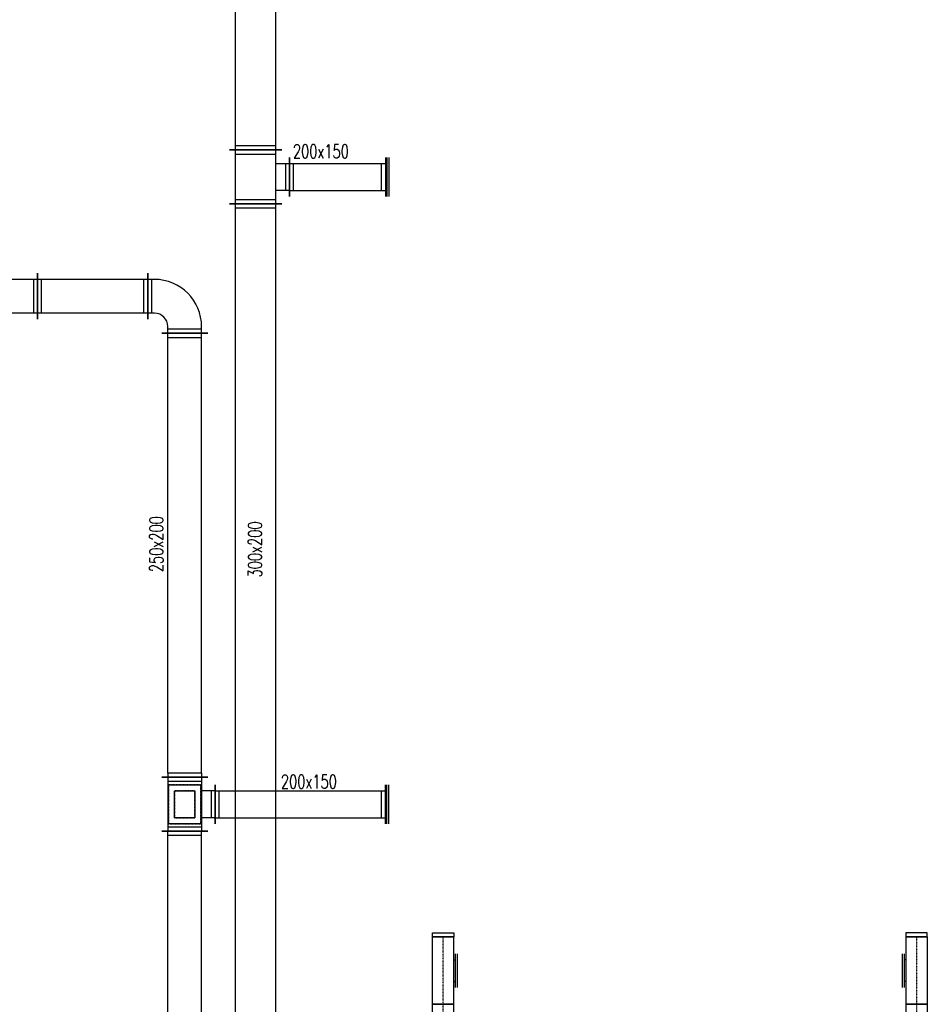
# Model space of a CAD drawing. Extents: x -7228 to 74941, y -112898 to 85621.
# Tile 568 of 635: x 24330 to 25003, y 83533 to 84264. Entities that reach past the tile are written whole.
import ezdxf

# ---------------------------------------------------------------- set-up
doc = ezdxf.new("R2010")
doc.units = 0
doc.linetypes.add('DASHDOT', pattern=[1, 0.5, -0.25, 0, -0.25])
doc.linetypes.add('DASHED', pattern=[0.75, 0.5, -0.25])
doc.layers.get('0').update_dxf_attribs({"color": 101, "linetype": 'CONTINUOUS'})
for name, color, linetype in [('E35', 6, 'CONTINUOUS'), ('FLUID-N1', 7, 'CONTINUOUS'), ('FLUID-N1-SYM', 7, 'CONTINUOUS'), ('FLUID-N3', 7, 'CONTINUOUS'), ('FLUID-W1', 7, 'CONTINUOUS'), ('FLUID-W1-SYM', 7, 'CONTINUOUS'), ('FLUID-W3', 7, 'CONTINUOUS'), ('m-went-opis', 86, 'CONTINUOUS')]:
    doc.layers.add(name, color=color, linetype=linetype)
doc.styles.add('tab-bud$0$ROMANS', font='romans', dxfattribs={"width": 0.7})

# ---------------------------------------------------------------- blocks, each defined once
blk = doc.blocks.new('*U7881')
at = {"color": 0, "linetype": 'ByBlock', "lineweight": -2, "ltscale": 2}
for p, q in [((-5632, 150), (5632, 150)), ((-5632, -150), (5632, -150))]:
    blk.add_line(p, q, dxfattribs=at)
at = {"color": 4, "linetype": 'Continuous', "ltscale": 2}
blk.add_line((5602, 150), (5602, -150), dxfattribs=at)
at = {"color": 5, "linetype": 'Continuous', "lineweight": -2, "ltscale": 2}
blk.add_line((5632, 195), (5632, -195), dxfattribs=at)
blk = doc.blocks.new('*U8230')
at = {"color": 5, "linetype": 'Continuous', "lineweight": -2, "ltscale": 2}
for p, q in [((-200, -195), (-200, 195)), ((200, 195), (200, -195)), ((145, -250), (-145, -250))]:
    blk.add_line(p, q, dxfattribs=at)
at = {"color": 0, "linetype": 'ByBlock', "lineweight": -2, "ltscale": 2}
for p, q in [((-200, 150), (200, 150)), ((-200, -150), (200, -150)), ((-100, -250), (-100, -150)), ((100, -150), (100, -250))]:
    blk.add_line(p, q, dxfattribs=at)
at = {"color": 4, "linetype": 'Continuous', "ltscale": 2}
for p, q in [((-170, -150), (-170, 150)), ((170, 150), (170, -150)), ((100, -220), (-100, -220))]:
    blk.add_line(p, q, dxfattribs=at)
blk = doc.blocks.new('*U7882')
at = {"color": 5, "linetype": 'Continuous', "lineweight": -2, "ltscale": 2}
for p, q in [((-356, -145), (-356, 145)), ((356, 145), (356, -145))]:
    blk.add_line(p, q, dxfattribs=at)
at = {"color": 0, "linetype": 'ByBlock', "lineweight": -2, "ltscale": 2}
for p, q in [((-356, 100), (356, 100)), ((-356, -100), (356, -100))]:
    blk.add_line(p, q, dxfattribs=at)
at = {"color": 4, "linetype": 'Continuous', "ltscale": 2}
for p, q in [((-326, -100), (-326, 100)), ((326, 100), (326, -100))]:
    blk.add_line(p, q, dxfattribs=at)
blk = doc.blocks.new('*U7883')
at = {"color": 4, "linetype": 'Continuous', "ltscale": 2}
blk.add_line((-145, 25), (145, 25), dxfattribs=at)
at = {"color": 0, "linetype": 'ByBlock', "lineweight": -2, "ltscale": 2}
for p, q in [((-145, 10), (145, 10)), ((-100, 0), (-100, 10)), ((100, 0), (100, 10))]:
    blk.add_line(p, q, dxfattribs=at)
blk = doc.blocks.new('*U8052')
at = {"color": 1, "linetype": 'Continuous', "lineweight": -2, "ltscale": 2}
for p, q in [((-1932.5, -170), (-1932.5, 170)), ((1932.5, 170), (1932.5, -170))]:
    blk.add_line(p, q, dxfattribs=at)
at = {"color": 0, "linetype": 'ByBlock', "lineweight": -2, "ltscale": 2}
for p, q in [((-1932.5, 125), (1932.5, 125)), ((-1932.5, -125), (1932.5, -125))]:
    blk.add_line(p, q, dxfattribs=at)
at = {"color": 4, "linetype": 'Continuous', "ltscale": 2}
for p, q in [((-1902.5, -125), (-1902.5, 125)), ((1902.5, 125), (1902.5, -125))]:
    blk.add_line(p, q, dxfattribs=at)
blk = doc.blocks.new('*U8053')
at = {"color": 1, "linetype": 'Continuous', "lineweight": -2, "ltscale": 2}
for p, q in [((-200, -170), (-200, 170)), ((200, 170), (200, -170))]:
    blk.add_line(p, q, dxfattribs=at)
at = {"color": 0, "linetype": 'ByBlock', "lineweight": -2, "ltscale": 2}
for p, q in [((-200, 125), (200, 125)), ((-200, -125), (200, -125))]:
    blk.add_line(p, q, dxfattribs=at)
at = {"color": 4, "linetype": 'Continuous', "ltscale": 2}
for p, q in [((-170, -125), (-170, 125)), ((170, 125), (170, -125))]:
    blk.add_line(p, q, dxfattribs=at)
at = {"color": 4, "linetype": 'DASHED', "ltscale": 2}
for p, q in [((145, 120), (-145, 120)), ((-145, 120), (-145, -120)), ((100, 75), (-100, 75)), ((-100, 75), (-100, -75)), ((100, -75), (100, 75)), ((145, -120), (145, 120)), ((-145, -120), (145, -120)), ((-100, -75), (100, -75))]:
    blk.add_line(p, q, dxfattribs=at)
blk = doc.blocks.new('*U8054')
at = {"color": 1, "linetype": 'Continuous', "lineweight": -2, "ltscale": 2}
for p, q in [((-1646.5, -170), (-1646.5, 170)), ((1646.5, 170), (1646.5, -170))]:
    blk.add_line(p, q, dxfattribs=at)
at = {"color": 0, "linetype": 'ByBlock', "lineweight": -2, "ltscale": 2}
for p, q in [((-1616.5, 125), (-1646.5, 125)), ((-1616.5, 125), (1616.5, 125)), ((1616.5, 125), (1646.5, 125)), ((-1616.5, -125), (-1646.5, -125)), ((-1616.5, -125), (1616.5, -125)), ((1616.5, -125), (1646.5, -125))]:
    blk.add_line(p, q, dxfattribs=at)
at = {"color": 4, "linetype": 'Continuous', "ltscale": 2}
for p, q in [((-1616.5, -125), (-1616.5, 125)), ((1616.5, 125), (1616.5, -125))]:
    blk.add_line(p, q, dxfattribs=at)
blk = doc.blocks.new('*U8055')
at = {"color": 4, "linetype": 'Continuous', "ltscale": 2}
for p, q in [((-185, -145), (-185, 145)), ((-185, 145), (55, 145)), ((55, 145), (55, -145)), ((130, 100), (130, -100)), ((55, -145), (-185, -145))]:
    blk.add_line(p, q, dxfattribs=at)
at = {"color": 0, "linetype": 'ByBlock', "lineweight": -2, "ltscale": 2}
for p, q in [((-140, -100), (-140, 100)), ((-140, 100), (10, 100)), ((10, 100), (10, -100)), ((160, 100), (55, 100)), ((10, -100), (-140, -100)), ((160, -100), (55, -100))]:
    blk.add_line(p, q, dxfattribs=at)
at = {"color": 1, "linetype": 'Continuous', "lineweight": -2, "ltscale": 2}
blk.add_line((160, 145), (160, -145), dxfattribs=at)
blk = doc.blocks.new('*U8056')
at = {"color": 1, "linetype": 'Continuous', "lineweight": -2, "ltscale": 2}
for p, q in [((-631.5, -145), (-631.5, 145)), ((631.5, 145), (631.5, -145))]:
    blk.add_line(p, q, dxfattribs=at)
at = {"color": 0, "linetype": 'ByBlock', "lineweight": -2, "ltscale": 2}
for p, q in [((-631.5, 100), (631.5, 100)), ((-631.5, -100), (631.5, -100))]:
    blk.add_line(p, q, dxfattribs=at)
at = {"color": 4, "linetype": 'Continuous', "ltscale": 2}
for p, q in [((-601.5, -100), (-601.5, 100)), ((601.5, 100), (601.5, -100))]:
    blk.add_line(p, q, dxfattribs=at)
blk = doc.blocks.new('*U8057')
at = {"color": 4, "linetype": 'Continuous', "ltscale": 2}
blk.add_line((-145, 25), (145, 25), dxfattribs=at)
at = {"color": 0, "linetype": 'ByBlock', "lineweight": -2, "ltscale": 2}
for p, q in [((-145, 10), (145, 10)), ((-100, 0), (-100, 10)), ((100, 0), (100, 10))]:
    blk.add_line(p, q, dxfattribs=at)
blk = doc.blocks.new('*U8058')
at = {"color": 1, "linetype": 'Continuous', "lineweight": -2, "ltscale": 2}
for p, q in [((-225, -120), (-225, 220)), ((220, -225), (-120, -225))]:
    blk.add_line(p, q, dxfattribs=at)
at = {"color": 0, "linetype": 'ByBlock', "lineweight": -2, "ltscale": 2}
for p, q in [((-175, 175), (-225, 175)), ((-175, -75), (-225, -75)), ((-75, -225), (-75, -175)), ((175, -225), (175, -175))]:
    blk.add_line(p, q, dxfattribs=at)
at = {"color": 4, "linetype": 'Continuous', "ltscale": 2}
for p, q in [((-195, -75), (-195, 175)), ((175, -195), (-75, -195))]:
    blk.add_line(p, q, dxfattribs=at)
at = {"color": 0, "linetype": 'ByBlock', "lineweight": -2, "ltscale": 2}
for radius in [350, 100]:
    blk.add_arc((-175, -175), radius, 0, 90, dxfattribs=at)
blk = doc.blocks.new('*U8059')
at = {"color": 1, "linetype": 'Continuous', "lineweight": -2, "ltscale": 2}
for p, q in [((-408.5, -170), (-408.5, 170)), ((408.5, 170), (408.5, -170))]:
    blk.add_line(p, q, dxfattribs=at)
at = {"color": 0, "linetype": 'ByBlock', "lineweight": -2, "ltscale": 2}
for p, q in [((-408.5, 125), (408.5, 125)), ((-408.5, -125), (408.5, -125))]:
    blk.add_line(p, q, dxfattribs=at)
at = {"color": 4, "linetype": 'Continuous', "ltscale": 2}
for p, q in [((-378.5, -125), (-378.5, 125)), ((378.5, 125), (378.5, -125))]:
    blk.add_line(p, q, dxfattribs=at)
blk = doc.blocks.new('*U8060')
at = {"color": 1, "linetype": 'Continuous', "lineweight": -2, "ltscale": 2}
for p, q in [((-418, -170), (-418, 170)), ((418, 170), (418, -170))]:
    blk.add_line(p, q, dxfattribs=at)
at = {"color": 0, "linetype": 'ByBlock', "lineweight": -2, "ltscale": 2}
for p, q in [((-418, 125), (418, 125)), ((-418, -125), (418, -125))]:
    blk.add_line(p, q, dxfattribs=at)
at = {"color": 4, "linetype": 'Continuous', "ltscale": 2}
for p, q in [((-388, -125), (-388, 125)), ((388, 125), (388, -125))]:
    blk.add_line(p, q, dxfattribs=at)
blk = doc.blocks.new('*U8178')
at = {"color": 5, "linetype": 'Continuous', "lineweight": -2, "ltscale": 2}
for p, q in [((-510, -80), (-510, 80)), ((510, 80), (510, -80))]:
    blk.add_line(p, q, dxfattribs=at)
at = {"color": 0, "linetype": 'ByBlock', "lineweight": -2, "ltscale": 2}
for p, q in [((-510, 80), (510, 80)), ((-510, -80), (510, -80))]:
    blk.add_line(p, q, dxfattribs=at)
at = {"layer": 'FLUID-N1-SYM', "color": 2, "linetype": 'DASHDOT', "ltscale": 2}
blk.add_line((-510, 0), (510, 0), dxfattribs=at)
blk = doc.blocks.new('*U8181')
at = {"color": 5, "linetype": 'Continuous', "lineweight": -2, "ltscale": 2}
for p, q in [((-250, -80), (-250, 80)), ((250, 80), (250, -80))]:
    blk.add_line(p, q, dxfattribs=at)
at = {"color": 0, "linetype": 'ByBlock', "lineweight": -2, "ltscale": 2}
for p, q in [((-250, 80), (250, 80)), ((-250, -80), (250, -80))]:
    blk.add_line(p, q, dxfattribs=at)
at = {"layer": 'FLUID-N1-SYM', "color": 2, "linetype": 'DASHDOT', "ltscale": 2}
blk.add_line((-250, 0), (250, 0), dxfattribs=at)
blk = doc.blocks.new('*U8179')
at = {"color": 5, "linetype": 'Continuous', "lineweight": -2, "ltscale": 2}
blk.add_line((0, -80), (0, 80), dxfattribs=at)
at = {"color": 0, "linetype": 'ByBlock', "lineweight": -2, "ltscale": 2}
for p, q in [((0, 80), (30, 80)), ((30, 80), (30, -80)), ((30, -80), (0, -80))]:
    blk.add_line(p, q, dxfattribs=at)
blk = doc.blocks.new('*U8180')
at = {"color": 4, "linetype": 'Continuous', "ltscale": 2}
blk.add_line((-125, 25), (125, 25), dxfattribs=at)
at = {"color": 0, "linetype": 'ByBlock', "lineweight": -2, "ltscale": 2}
for p, q in [((-125, 10), (125, 10)), ((-80, 0), (-80, 10)), ((80, 0), (80, 10))]:
    blk.add_line(p, q, dxfattribs=at)
blk = doc.blocks.new('*U8204')
at = {"color": 1, "linetype": 'Continuous', "lineweight": -2, "ltscale": 2}
for p, q in [((-510, -80), (-510, 80)), ((510, 80), (510, -80))]:
    blk.add_line(p, q, dxfattribs=at)
at = {"color": 0, "linetype": 'ByBlock', "lineweight": -2, "ltscale": 2}
for p, q in [((-510, 80), (510, 80)), ((-510, -80), (510, -80))]:
    blk.add_line(p, q, dxfattribs=at)
at = {"layer": 'FLUID-W1-SYM', "color": 2, "linetype": 'DASHDOT', "ltscale": 2}
blk.add_line((-510, 0), (510, 0), dxfattribs=at)
blk = doc.blocks.new('*U8206')
at = {"color": 1, "linetype": 'Continuous', "lineweight": -2, "ltscale": 2}
for p, q in [((-250, -80), (-250, 80)), ((250, 80), (250, -80))]:
    blk.add_line(p, q, dxfattribs=at)
at = {"color": 0, "linetype": 'ByBlock', "lineweight": -2, "ltscale": 2}
for p, q in [((-250, 80), (250, 80)), ((-250, -80), (250, -80))]:
    blk.add_line(p, q, dxfattribs=at)
at = {"layer": 'FLUID-W1-SYM', "color": 2, "linetype": 'DASHDOT', "ltscale": 2}
blk.add_line((-250, 0), (250, 0), dxfattribs=at)
blk = doc.blocks.new('*U8207')
at = {"color": 0, "linetype": 'ByBlock', "lineweight": -2, "ltscale": 2}
for p, q in [((0, 80), (-30, 80)), ((-30, 80), (-30, -80)), ((-30, -80), (0, -80))]:
    blk.add_line(p, q, dxfattribs=at)
at = {"color": 1, "linetype": 'Continuous', "lineweight": -2, "ltscale": 2}
blk.add_line((0, 80), (0, -80), dxfattribs=at)
blk = doc.blocks.new('*U8205')
at = {"color": 4, "linetype": 'Continuous', "ltscale": 2}
blk.add_line((-125, 25), (125, 25), dxfattribs=at)
at = {"color": 0, "linetype": 'ByBlock', "lineweight": -2, "ltscale": 2}
for p, q in [((-125, 10), (125, 10)), ((-80, 0), (-80, 10)), ((80, 0), (80, 10))]:
    blk.add_line(p, q, dxfattribs=at)
blk = doc.blocks.new('*U8231')
at = {"color": 5, "linetype": 'Continuous', "lineweight": -2, "ltscale": 2}
for p, q in [((-3011, -195), (-3011, 195)), ((3011, 195), (3011, -195))]:
    blk.add_line(p, q, dxfattribs=at)
at = {"color": 0, "linetype": 'ByBlock', "lineweight": -2, "ltscale": 2}
for p, q in [((-3011, 150), (3011, 150)), ((-3011, -150), (3011, -150))]:
    blk.add_line(p, q, dxfattribs=at)
at = {"color": 4, "linetype": 'Continuous', "ltscale": 2}
for p, q in [((-2981, -150), (-2981, 150)), ((2981, 150), (2981, -150))]:
    blk.add_line(p, q, dxfattribs=at)
blk = doc.blocks.new('A$C121D2BAE')
at = {"layer": 'FLUID-N1', "color": 5, "linetype": 'Continuous', "xscale": 0.1, "yscale": 0.1, "zscale": 0.1}
for name, p, rotation in [('*U8179', (2220.92, -1675.6), 89.99999999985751), ('*U8181', (2220.92, -1700.6), 89.99999999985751), ('*U8180', (2228.92, -1700.6), 269.9999999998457), ('*U8178', (2220.92, -1776.6), 89.99999999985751)]:
    blk.add_blockref(name, p, dxfattribs=dict(at, rotation=rotation))
at = {"layer": 'FLUID-N3', "color": 5, "linetype": 'Continuous', "zscale": 0.1}
for name, p, xscale, yscale, rotation in [('*U8231', (2081.82, -790.85), 0.1, 0.1, 89.99999999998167), ('*U8230', (2081.82, -1111.95), 0.09999999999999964, 0.09999999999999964, 89.99999999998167), ('*U7882', (2142.42, -1111.95), 0.1, 0.1, 359.9999999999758), ('*U7883', (2178.02, -1111.95), 0.1, 0.1, 269.9999999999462), ('*U7881', (2081.82, -1695.15), 0.1, 0.1, 89.99999999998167)]:
    blk.add_blockref(name, p, dxfattribs=dict(at, xscale=xscale, yscale=yscale, rotation=rotation))
at = {"layer": 'FLUID-W1', "color": 1, "linetype": 'Continuous', "yscale": 0.1000000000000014, "zscale": 0.09999999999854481}
for name, p, xscale, rotation in [('*U8207', (2572.2, -1675.6, -36629.39), 0.1, 269.999999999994), ('*U8206', (2572.2, -1700.6, -36629.39), 0.1, 269.999999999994), ('*U8205', (2564.2, -1700.6, -36629.39), 0.1000000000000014, 90.00000000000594), ('*U8204', (2572.2, -1776.6, -36629.39), 0.1, 269.999999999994)]:
    blk.add_blockref(name, p, dxfattribs=dict(at, xscale=xscale, rotation=rotation))
at = {"layer": 'FLUID-W3', "color": 1, "linetype": 'Continuous'}
for name, p, xscale, yscale, zscale, rotation in [('*U8060', (1878.16, -1200.42), 0.1, 0.1, 0.1, 179.9999999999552), ('*U8059', (1960.81, -1200.42, -2825), 0.1, 0.1000000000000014, 0.09999999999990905, 179.9999999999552), ('*U8058', (2024.16, -1205.42), 0.1, 0.1000000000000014, 0.09999999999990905, 359.999999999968), ('*U8054', (2029.16, -1392.57), 0.1000000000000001, 0.1000000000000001, 0.1, 89.99999999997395), ('*U8053', (2029.16, -1577.2), 0.1000000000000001, 0.1000000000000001, 0.1, 269.9999999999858), ('*U8057', (2177.96, -1577.22), 0.1, 0.1, 0.1, 269.999999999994), ('*U8052', (2029.16, -1790.45), 0.1, 0.1, 0.1, 89.99999999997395)]:
    blk.add_blockref(name, p, dxfattribs=dict(at, xscale=xscale, yscale=yscale, zscale=zscale, rotation=rotation))
at = {"layer": 'FLUID-W3', "color": 1, "linetype": 'Continuous', "xscale": 0.1, "yscale": 0.1000000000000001, "zscale": 0.1}
for name, p in [('*U8055', (2035.66, -1577.22)), ('*U8056', (2114.81, -1577.22))]:
    blk.add_blockref(name, p, dxfattribs=at)
at = {"layer": 'm-went-opis', "style": 'tab-bud$0$ROMANS', "width": 0.7}
for p in [(2109.4, -1098.05), (2100.51, -1565.46)]:
    blk.add_text('200x150', height=10.109, dxfattribs=at).set_placement(p)
for s, p in [('250x200', (2013.18, -1405.08)), ('300x200', (2086.35, -1408.99))]:
    blk.add_text(s, height=10.109, rotation=90, dxfattribs=at).set_placement(p)

msp = doc.modelspace()

# ---------------------------------------------------------------- block references
at = {"layer": 'E35'}
msp.add_blockref('A$C121D2BAE', (22422.844, 85259.063), dxfattribs=at)

doc.saveas('drawing.dxf')
